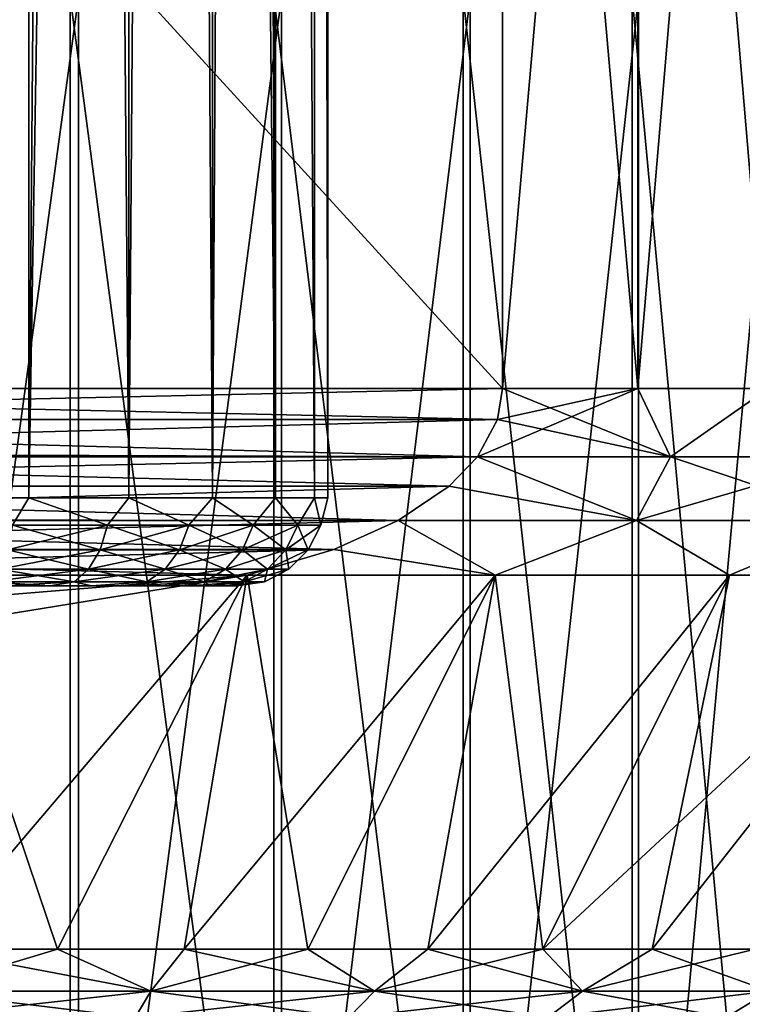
# Model space of a CAD drawing. Header units: metres. Extents: x -109 to 109, y -917 to 389.
# Tile 585 of 656: x 2.5 to 10.71, y -102.75 to -91.57. Entities that reach past the tile are written whole.
import ezdxf

# ---------------------------------------------------------------- set-up
doc = ezdxf.new("R2010")
doc.units = ezdxf.units.M
doc.layers.add('solid_24503124_XXX_01_SW0001', color=7, linetype='CONTINUOUS')
doc.layers.add('solid_24503124_XXX_01_SW0001_01', color=7, linetype='CONTINUOUS')

msp = doc.modelspace()

# ---------------------------------------------------------------- linework, layer by layer
at = {"layer": 'solid_24503124_XXX_01_SW0001'}
for points in [[(7.98436, -95.757362, -20.5), (-7.98436, -95.757362, -20.5), (-7.98436, -78.291649, -20.5)], [(7.98436, -78.291649, -20.5), (7.98436, -95.757362, -20.5), (-7.98436, -78.291649, -20.5)], [(7.926978, -96.110008, -20.5), (-7.926974, -96.110016, -20.5), (-7.98436, -95.757362, -20.5)], [(7.98436, -95.757362, -20.5), (7.926978, -96.110008, -20.5), (-7.98436, -95.757362, -20.5)], [(7.926978, -96.110008, -20.5), (7.699233, -96.532608, -20.5), (-7.926974, -96.110016, -20.5)], [(7.699233, -96.532608, -20.5), (-7.736269, -96.482063, -20.5), (-7.926974, -96.110016, -20.5)], [(7.376829, -96.867897, -20.5), (-7.37683, -96.867897, -20.5), (-7.736269, -96.482063, -20.5)], [(7.699233, -96.532608, -20.5), (7.376829, -96.867897, -20.5), (-7.736269, -96.482063, -20.5)], [(6.797419, -97.258209, -20.5), (-6.826423, -97.242241, -20.5), (-7.37683, -96.867897, -20.5)], [(7.376829, -96.867897, -20.5), (6.797419, -97.258209, -20.5), (-7.37683, -96.867897, -20.5)], [(6.069219, -97.584244, -20.5), (-6.069322, -97.584206, -20.5), (-6.826423, -97.242241, -20.5)], [(6.797419, -97.258209, -20.5), (6.069219, -97.584244, -20.5), (-6.826423, -97.242241, -20.5)], [(-6.069322, -97.584206, -20.5), (5.08529, -97.878677, -20.5), (-5.08529, -97.878677, -20.5)], [(6.069219, -97.584244, -20.5), (5.08529, -97.878677, -20.5), (-6.069322, -97.584206, -20.5)], [(-1.682313, -98.431091, 20.5), (5.08529, -97.878677, 20.5), (-5.08529, -97.878677, 20.5)], [(1.682312, -98.431091, 20.5), (5.08529, -97.878677, 20.5), (-1.682313, -98.431091, 20.5)]]:
    msp.add_3dface(points, dxfattribs=at)
at = {"layer": 'solid_24503124_XXX_01_SW0001_01'}
for points in [[(5.854129, -28.441486, -102.18502), (5.417074, -28.559093, -100.920212), (5.849559, -97, -102.164841)], [(5.417086, -28.559092, -106.079765), (5.854136, -28.441484, -104.814949), (5.849559, -97, -104.835159)], [(5.854136, -28.441484, -104.814949), (6, -97, -103.5), (5.849559, -97, -104.835159)], [(5.854129, -28.441486, -102.18502), (5.849559, -97, -102.164841), (6, -97, -103.5)], [(6, -28.400087, -103.499977), (5.854129, -28.441486, -102.18502), (6, -97, -103.5)], [(5.854136, -28.441484, -104.814949), (6, -28.400087, -103.499977), (6, -97, -103.5)], [(5.417074, -28.559093, -100.920212), (5.091607, -28.640491, -100.325798), (5.405798, -97, -100.896667)], [(5.091619, -28.640488, -106.674179), (5.417086, -28.559092, -106.079765), (5.405798, -97, -106.103333)], [(5.417086, -28.559092, -106.079765), (5.849559, -97, -104.835159), (5.405798, -97, -106.103333)], [(5.417074, -28.559093, -100.920212), (5.405798, -97, -100.896667), (5.849559, -97, -102.164841)], [(5.091619, -28.640488, -106.674179), (5.405798, -97, -106.103333), (4.690971, -97, -107.240959)], [(4.698671, -28.73172, -107.231285), (5.091619, -28.640488, -106.674179), (4.690971, -97, -107.240959)], [(5.091607, -28.640491, -100.325798), (4.698658, -28.731724, -99.7687), (5.405798, -97, -100.896667)], [(4.243544, -28.827995, -99.258263), (3.733384, -28.923857, -98.802994), (3.740923, -97, -98.808998)], [(3.733398, -28.923855, -108.196991), (4.243558, -28.827991, -107.741722), (3.740923, -97, -108.191002)], [(4.243558, -28.827991, -107.741722), (4.690971, -97, -107.240959), (3.740923, -97, -108.191002)], [(4.243544, -28.827995, -99.258263), (3.740923, -97, -98.808998), (4.690971, -97, -99.759041)], [(4.698658, -28.731724, -99.7687), (4.243544, -28.827995, -99.258263), (4.690971, -97, -99.759041)], [(4.243558, -28.827991, -107.741722), (4.698671, -28.73172, -107.231285), (4.690971, -97, -107.240959)], [(4.698658, -28.731724, -99.7687), (4.690971, -97, -99.759041), (5.405798, -97, -100.896667)], [(3.733398, -28.923855, -108.196991), (3.740923, -97, -108.191002), (2.603291, -97, -108.905823)], [(3.176576, -29.014275, -108.590126), (3.733398, -28.923855, -108.196991), (2.603291, -97, -108.905823)], [(3.733384, -28.923857, -98.802994), (3.176561, -29.014277, -98.409866), (3.740923, -97, -98.808998)], [(3.176561, -29.014277, -98.409866), (2.582089, -29.094433, -98.084023), (2.603291, -97, -98.094177)], [(2.582104, -29.094431, -108.91597), (3.176576, -29.014275, -108.590126), (2.603291, -97, -108.905823)], [(3.176561, -29.014277, -98.409866), (2.603291, -97, -98.094177), (3.740923, -97, -98.808998)], [(2.582089, -29.094433, -98.084023), (1.31566, -29.209684, -97.646027), (1.335119, -97, -97.650429)], [(1.315669, -29.209684, -109.353973), (2.582104, -29.094431, -108.91597), (1.335119, -97, -109.349571)], [(2.582104, -29.094431, -108.91597), (2.603291, -97, -108.905823), (1.335119, -97, -109.349571)], [(2.582089, -29.094433, -98.084023), (1.335119, -97, -97.650429), (2.603291, -97, -98.094177)], [(-7.98436, -95.757362, 20.5), (7.98436, -95.757362, 20.5), (7.98436, -78.291649, 20.5)], [(-7.98436, -78.291649, 20.5), (-7.98436, -95.757362, 20.5), (7.98436, -78.291649, 20.5)], [(7.98436, -78.291649, 20.5), (7.98436, -95.757362, 20.5), (9.51973, -95.757362, 19.833677)], [(9.51973, -78.291649, 19.833677), (7.98436, -78.291649, 20.5), (9.51973, -95.757362, 19.833677)], [(9.51973, -78.291649, -19.833677), (7.98436, -95.757362, -20.5), (7.98436, -78.291649, -20.5)], [(9.51973, -78.291649, -19.833677), (9.51973, -95.757362, -19.833677), (7.98436, -95.757362, -20.5)], [(9.51973, -78.291649, 19.833677), (9.51973, -95.757362, 19.833677), (11, -95.757362, 19.052559)], [(11, -78.291649, 19.052559), (9.51973, -78.291649, 19.833677), (11, -95.757362, 19.052559)], [(9.51973, -78.291649, -19.833677), (11, -78.291649, -19.052559), (9.51973, -95.757362, -19.833677)], [(11, -78.291649, -19.052559), (11, -95.757362, -19.052559), (9.51973, -95.757362, -19.833677)], [(0.685469, -91.313576, -255.577042), (0.685469, -108.828369, -255.577042), (3.075007, -108.828369, -255.789642)], [(3.074984, -91.313576, -255.789642), (0.685469, -91.313576, -255.577042), (3.075007, -108.828369, -255.789642)], [(3.168574, -91.313576, -281.346771), (3.168597, -108.828369, -281.346771), (0.78068, -108.828369, -281.576874)], [(3.168574, -91.313576, -281.346771), (0.78068, -108.828369, -281.576874), (0.78068, -91.313576, -281.576874)], [(3.074984, -91.313576, -255.789642), (3.075007, -108.828369, -255.789642), (5.384794, -108.828369, -256.437714)], [(5.384758, -91.313576, -256.437683), (3.074984, -91.313576, -255.789642), (5.384794, -108.828369, -256.437714)], [(3.168574, -91.313576, -281.346771), (5.47354, -91.313576, -280.681824), (3.168597, -108.828369, -281.346771)], [(5.47354, -91.313576, -280.681824), (5.473576, -108.828369, -280.681824), (3.168597, -108.828369, -281.346771)], [(5.384758, -91.313576, -256.437683), (5.384794, -108.828369, -256.437714), (7.536172, -108.828369, -257.499146)], [(7.536133, -91.313576, -257.499115), (5.384758, -91.313576, -256.437683), (7.536172, -108.828369, -257.499146)], [(5.47354, -91.313576, -280.681824), (7.617083, -91.313576, -279.604675), (5.473576, -108.828369, -280.681824)], [(7.617083, -91.313576, -279.604675), (7.617122, -108.828369, -279.604645), (5.473576, -108.828369, -280.681824)], [(7.536133, -91.313576, -257.499115), (7.536172, -108.828369, -257.499146), (9.455878, -108.828369, -258.937836)], [(9.455843, -91.313576, -258.937805), (7.536133, -91.313576, -257.499115), (9.455878, -108.828369, -258.937836)], [(7.617083, -91.313576, -279.604675), (9.526205, -91.313576, -278.151978), (7.617122, -108.828369, -279.604645)], [(9.526205, -91.313576, -278.151978), (9.52624, -108.828369, -278.151947), (7.617122, -108.828369, -279.604645)], [(9.455843, -91.313576, -258.937805), (9.455878, -108.828369, -258.937836), (11.07854, -108.828369, -260.704773)], [(11.078513, -91.313576, -260.704742), (9.455843, -91.313576, -258.937805), (11.07854, -108.828369, -260.704773)], [(9.526205, -91.313576, -278.151978), (11.135891, -91.313576, -276.373199), (9.52624, -108.828369, -278.151947)], [(11.135891, -91.313576, -276.373199), (11.135918, -108.828369, -276.373169), (9.52624, -108.828369, -278.151947)], [(-7.98436, -95.757362, 20.5), (-7.926978, -96.110008, 20.5), (7.98436, -95.757362, 20.5)], [(-7.926978, -96.110008, 20.5), (7.926974, -96.110016, 20.5), (7.98436, -95.757362, 20.5)], [(9.891278, -96.533813, -19.53651), (7.699233, -96.532608, -20.5), (9.51973, -95.757362, -19.833677)], [(9.51973, -95.757362, -19.833677), (7.699233, -96.532608, -20.5), (7.926978, -96.110008, -20.5)], [(7.926974, -96.110016, 20.5), (9.891285, -96.533813, 19.536509), (7.98436, -95.757362, 20.5)], [(9.51973, -95.757362, -19.833677), (7.926978, -96.110008, -20.5), (7.98436, -95.757362, -20.5)], [(9.891285, -96.533813, 19.536509), (9.51973, -95.757362, 19.833677), (7.98436, -95.757362, 20.5)], [(9.891285, -96.533813, 19.536509), (11, -95.757362, 19.052559), (9.51973, -95.757362, 19.833677)], [(9.891278, -96.533813, -19.53651), (9.51973, -95.757362, -19.833677), (11, -95.757362, -19.052559)], [(9.891278, -96.533813, -19.53651), (11, -95.757362, -19.052559), (11.97347, -96.533813, -18.334358)], [(9.891285, -96.533813, 19.536509), (11.973476, -96.533813, 18.334354), (11, -95.757362, 19.052559)], [(-7.926978, -96.110008, 20.5), (-7.699233, -96.532608, 20.5), (7.926974, -96.110016, 20.5)], [(-7.699233, -96.532608, 20.5), (7.699231, -96.532608, 20.5), (7.926974, -96.110016, 20.5)], [(7.926974, -96.110016, 20.5), (7.699231, -96.532608, 20.5), (9.891285, -96.533813, 19.536509)], [(-7.699233, -96.532608, 20.5), (-7.376829, -96.867897, 20.5), (7.699231, -96.532608, 20.5)], [(-7.376829, -96.867897, 20.5), (7.37683, -96.867897, 20.5), (7.699231, -96.532608, 20.5)], [(9.505316, -97.258041, -19.393528), (7.376829, -96.867897, -20.5), (7.699233, -96.532608, -20.5)], [(9.505305, -97.258041, 19.393532), (7.699231, -96.532608, 20.5), (7.37683, -96.867897, 20.5)], [(9.505305, -97.258041, 19.393532), (9.891285, -96.533813, 19.536509), (7.699231, -96.532608, 20.5)], [(9.891278, -96.533813, -19.53651), (9.505316, -97.258041, -19.393528), (7.699233, -96.532608, -20.5)], [(9.505305, -97.258041, 19.393532), (12.04263, -97.258041, 17.928608), (9.891285, -96.533813, 19.536509)], [(9.891278, -96.533813, -19.53651), (11.97347, -96.533813, -18.334358), (9.505316, -97.258041, -19.393528)], [(11.97347, -96.533813, -18.334358), (12.042639, -97.258041, -17.928602), (9.505316, -97.258041, -19.393528)], [(12.04263, -97.258041, 17.928608), (11.973476, -96.533813, 18.334354), (9.891285, -96.533813, 19.536509)], [(-7.376829, -96.867897, 20.5), (-6.797419, -97.258209, 20.5), (7.37683, -96.867897, 20.5)], [(-6.797419, -97.258209, 20.5), (6.79742, -97.258209, 20.5), (7.37683, -96.867897, 20.5)], [(9.505316, -97.258041, -19.393528), (6.797419, -97.258209, -20.5), (7.376829, -96.867897, -20.5)], [(6.79742, -97.258209, 20.5), (9.505305, -97.258041, 19.393532), (7.37683, -96.867897, 20.5)], [(2.420513, -97.309013, -108.936562), (1.335119, -97, -109.349571), (2.603291, -97, -108.905823)], [(2.420513, -97.309013, -98.063438), (2.603291, -97, -98.094177), (1.335119, -97, -97.650429)], [(3.497943, -97.309013, -108.314507), (2.420513, -97.309013, -108.936562), (2.603291, -97, -108.905823)], [(2.420513, -97.309013, -98.063438), (3.497943, -97.309013, -98.685493), (2.603291, -97, -98.094177)], [(3.497943, -97.309013, -108.314507), (2.603291, -97, -108.905823), (3.740923, -97, -108.191002)], [(3.497943, -97.309013, -98.685493), (3.740923, -97, -98.808998), (2.603291, -97, -98.094177)], [(4.422497, -97.309013, -107.482033), (3.497943, -97.309013, -108.314507), (3.740923, -97, -108.191002)], [(3.497943, -97.309013, -98.685493), (4.422497, -97.309013, -99.517967), (3.740923, -97, -98.808998)], [(4.422497, -97.309013, -107.482033), (3.740923, -97, -108.191002), (4.690971, -97, -107.240959)], [(4.422497, -97.309013, -99.517967), (4.690971, -97, -99.759041), (3.740923, -97, -98.808998)], [(5.153766, -97.309013, -106.475525), (4.422497, -97.309013, -107.482033), (4.690971, -97, -107.240959)], [(4.422497, -97.309013, -99.517967), (5.153766, -97.309013, -100.524475), (4.690971, -97, -99.759041)], [(5.153766, -97.309013, -106.475525), (4.690971, -97, -107.240959), (5.405798, -97, -106.103333)], [(5.153766, -97.309013, -100.524475), (5.405798, -97, -100.896667), (4.690971, -97, -99.759041)], [(5.659791, -97.309013, -105.338974), (5.153766, -97.309013, -106.475525), (5.405798, -97, -106.103333)], [(5.153766, -97.309013, -100.524475), (5.659791, -97.309013, -101.661026), (5.405798, -97, -100.896667)], [(5.659791, -97.309013, -105.338974), (5.405798, -97, -106.103333), (5.849559, -97, -104.835159)], [(5.659791, -97.309013, -101.661026), (5.849559, -97, -102.164841), (5.405798, -97, -100.896667)], [(5.918456, -97.309013, -104.122055), (5.659791, -97.309013, -105.338974), (5.849559, -97, -104.835159)], [(5.659791, -97.309013, -101.661026), (5.918456, -97.309013, -102.877945), (5.849559, -97, -102.164841)], [(5.918456, -97.309013, -104.122055), (5.849559, -97, -104.835159), (6, -97, -103.5)], [(5.918456, -97.309013, -102.877945), (6, -97, -103.5), (5.849559, -97, -102.164841)], [(5.918456, -97.309013, -102.877945), (5.918456, -97.309013, -104.122055), (6, -97, -103.5)], [(-6.797419, -97.258209, 20.5), (-6.069219, -97.584244, 20.5), (6.79742, -97.258209, 20.5)], [(-6.069219, -97.584244, 20.5), (6.069322, -97.584206, 20.5), (6.79742, -97.258209, 20.5)], [(2.362665, -97.588036, -108.806633), (2.420513, -97.309013, -108.936562), (3.497943, -97.309013, -108.314507)], [(3.414346, -97.588036, -108.199448), (2.362665, -97.588036, -108.806633), (3.497943, -97.309013, -108.314507)], [(2.362665, -97.588036, -98.193367), (3.414346, -97.588036, -98.800552), (2.420513, -97.309013, -98.063438)], [(3.414346, -97.588036, -98.800552), (3.497943, -97.309013, -98.685493), (2.420513, -97.309013, -98.063438)], [(3.414346, -97.588036, -108.199448), (3.497943, -97.309013, -108.314507), (4.422497, -97.309013, -107.482033)], [(4.316803, -97.588036, -107.386864), (3.414346, -97.588036, -108.199448), (4.422497, -97.309013, -107.482033)], [(3.414346, -97.588036, -98.800552), (4.316803, -97.588036, -99.613136), (3.497943, -97.309013, -98.685493)], [(4.316803, -97.588036, -99.613136), (4.422497, -97.309013, -99.517967), (3.497943, -97.309013, -98.685493)], [(4.316803, -97.588036, -107.386864), (4.422497, -97.309013, -107.482033), (5.153766, -97.309013, -106.475525)], [(5.030596, -97.588036, -106.404419), (4.316803, -97.588036, -107.386864), (5.153766, -97.309013, -106.475525)], [(4.316803, -97.588036, -99.613136), (5.030596, -97.588036, -100.595581), (4.422497, -97.309013, -99.517967)], [(5.030596, -97.588036, -100.595581), (5.153766, -97.309013, -100.524475), (4.422497, -97.309013, -99.517967)], [(5.030596, -97.588036, -106.404419), (5.153766, -97.309013, -106.475525), (5.659791, -97.309013, -105.338974)], [(5.524528, -97.588036, -105.295029), (5.030596, -97.588036, -106.404419), (5.659791, -97.309013, -105.338974)], [(5.030596, -97.588036, -100.595581), (5.524528, -97.588036, -101.704971), (5.153766, -97.309013, -100.524475)], [(5.524528, -97.588036, -101.704971), (5.659791, -97.309013, -101.661026), (5.153766, -97.309013, -100.524475)], [(5.524528, -97.588036, -105.295029), (5.659791, -97.309013, -105.338974), (5.918456, -97.309013, -104.122055)], [(5.777011, -97.588036, -104.107185), (5.524528, -97.588036, -105.295029), (5.918456, -97.309013, -104.122055)], [(5.524528, -97.588036, -101.704971), (5.777011, -97.588036, -102.892815), (5.659791, -97.309013, -101.661026)], [(5.777011, -97.588036, -102.892815), (5.918456, -97.309013, -102.877945), (5.659791, -97.309013, -101.661026)], [(5.777011, -97.588036, -104.107185), (5.918456, -97.309013, -104.122055), (5.918456, -97.309013, -102.877945)], [(5.777011, -97.588036, -102.892815), (5.777011, -97.588036, -104.107185), (5.918456, -97.309013, -102.877945)], [(6.797419, -97.258209, -20.5), (7.900517, -97.878677, -19.588058), (6.069219, -97.584244, -20.5)], [(6.069322, -97.584206, 20.5), (7.900517, -97.878677, 19.588058), (6.79742, -97.258209, 20.5)], [(9.505316, -97.258041, -19.393528), (7.900517, -97.878677, -19.588058), (6.797419, -97.258209, -20.5)], [(6.79742, -97.258209, 20.5), (7.900517, -97.878677, 19.588058), (9.505305, -97.258041, 19.393532)], [(9.505316, -97.258041, -19.393528), (10.560657, -97.878677, -18.291603), (7.900517, -97.878677, -19.588058)], [(9.505305, -97.258041, 19.393532), (7.900517, -97.878677, 19.588058), (10.560657, -97.878677, 18.291603)], [(9.505305, -97.258041, 19.393532), (10.560657, -97.878677, 18.291603), (12.04263, -97.258041, 17.928608)], [(9.505316, -97.258041, -19.393528), (12.042639, -97.258041, -17.928602), (10.560657, -97.878677, -18.291603)], [(12.042639, -97.258041, -17.928602), (13.013494, -97.878677, -16.63608), (10.560657, -97.878677, -18.291603)], [(12.04263, -97.258041, 17.928608), (10.560657, -97.878677, 18.291603), (13.013494, -97.878677, 16.63608)], [(-6.069219, -97.584244, 20.5), (-5.08529, -97.878677, 20.5), (6.069322, -97.584206, 20.5)], [(6.069322, -97.584206, 20.5), (-5.08529, -97.878677, 20.5), (5.08529, -97.878677, 20.5)], [(2.27255, -97.809387, -108.604233), (2.362665, -97.588036, -108.806633), (3.414346, -97.588036, -108.199448)], [(3.284119, -97.809387, -108.020203), (2.27255, -97.809387, -108.604233), (3.414346, -97.588036, -108.199448)], [(2.27255, -97.809387, -98.395767), (3.284119, -97.809387, -98.979797), (2.362665, -97.588036, -98.193367)], [(3.284119, -97.809387, -98.979797), (3.414346, -97.588036, -98.800552), (2.362665, -97.588036, -98.193367)], [(3.284119, -97.809387, -108.020203), (3.414346, -97.588036, -108.199448), (4.316803, -97.588036, -107.386864)], [(4.152156, -97.809387, -107.238617), (3.284119, -97.809387, -108.020203), (4.316803, -97.588036, -107.386864)], [(3.284119, -97.809387, -98.979797), (4.152156, -97.809387, -99.761383), (3.414346, -97.588036, -98.800552)], [(4.152156, -97.809387, -99.761383), (4.316803, -97.588036, -99.613136), (3.414346, -97.588036, -98.800552)], [(4.152156, -97.809387, -107.238617), (4.316803, -97.588036, -107.386864), (5.030596, -97.588036, -106.404419)], [(4.838724, -97.809387, -106.29364), (4.152156, -97.809387, -107.238617), (5.030596, -97.588036, -106.404419)], [(4.152156, -97.809387, -99.761383), (4.838724, -97.809387, -100.70636), (4.316803, -97.588036, -99.613136)], [(4.838724, -97.809387, -100.70636), (5.030596, -97.588036, -100.595581), (4.316803, -97.588036, -99.613136)], [(4.838724, -97.809387, -106.29364), (5.030596, -97.588036, -106.404419), (5.524528, -97.588036, -105.295029)], [(5.313816, -97.809387, -105.226563), (4.838724, -97.809387, -106.29364), (5.524528, -97.588036, -105.295029)], [(4.838724, -97.809387, -100.70636), (5.313816, -97.809387, -101.773438), (5.030596, -97.588036, -100.595581)], [(5.313816, -97.809387, -101.773438), (5.524528, -97.588036, -101.704971), (5.030596, -97.588036, -100.595581)], [(6.069322, -97.584206, 20.5), (5.08529, -97.878677, 20.5), (7.900517, -97.878677, 19.588058)], [(6.069219, -97.584244, -20.5), (7.900517, -97.878677, -19.588058), (5.08529, -97.878677, -20.5)], [(5.313816, -97.809387, -105.226563), (5.524528, -97.588036, -105.295029), (5.777011, -97.588036, -104.107185)], [(5.556669, -97.809387, -104.08403), (5.313816, -97.809387, -105.226563), (5.777011, -97.588036, -104.107185)], [(5.313816, -97.809387, -101.773438), (5.556669, -97.809387, -102.91597), (5.524528, -97.588036, -101.704971)], [(5.556669, -97.809387, -102.91597), (5.777011, -97.588036, -102.892815), (5.524528, -97.588036, -101.704971)], [(5.556669, -97.809387, -104.08403), (5.777011, -97.588036, -104.107185), (5.777011, -97.588036, -102.892815)], [(5.556669, -97.809387, -102.91597), (5.556669, -97.809387, -104.08403), (5.777011, -97.588036, -102.892815)], [(-5.08529, -97.878677, -20.5), (5.08529, -97.878677, -20.5), (1.682313, -98.431091, -20.5)], [(5.08529, -97.878677, -20.5), (2.930962, -102.121323, -16.622253), (1.471082, -102.121323, -16.814451)], [(1.682313, -98.431091, -20.5), (5.08529, -97.878677, -20.5), (1.471082, -102.121323, -16.814451)], [(1.682312, -98.431091, 20.5), (2.93095, -102.121323, 16.622255), (5.08529, -97.878677, 20.5)], [(2.159007, -97.951347, -108.349213), (2.27255, -97.809387, -108.604233), (3.284119, -97.809387, -108.020203)], [(3.120035, -97.951347, -107.794357), (2.159007, -97.951347, -108.349213), (3.284119, -97.809387, -108.020203)], [(2.159007, -97.951347, -98.650787), (3.120035, -97.951347, -99.205643), (2.27255, -97.809387, -98.395767)], [(3.120035, -97.951347, -99.205643), (3.284119, -97.809387, -98.979797), (2.27255, -97.809387, -98.395767)], [(2.93095, -102.121323, 16.622255), (4.368523, -102.121323, 16.303553), (5.08529, -97.878677, 20.5)], [(5.08529, -97.878677, -20.5), (4.368535, -102.121323, -16.303549), (2.930962, -102.121323, -16.622253)], [(3.120035, -97.951347, -107.794357), (3.284119, -97.809387, -108.020203), (4.152156, -97.809387, -107.238617)], [(3.944702, -97.951347, -107.051826), (3.120035, -97.951347, -107.794357), (4.152156, -97.809387, -107.238617)], [(3.120035, -97.951347, -99.205643), (3.944702, -97.951347, -99.948174), (3.284119, -97.809387, -98.979797)], [(3.944702, -97.951347, -99.948174), (4.152156, -97.809387, -99.761383), (3.284119, -97.809387, -98.979797)], [(3.944702, -97.951347, -107.051826), (4.152156, -97.809387, -107.238617), (4.838724, -97.809387, -106.29364)], [(4.596967, -97.951347, -106.15406), (3.944702, -97.951347, -107.051826), (4.838724, -97.809387, -106.29364)], [(3.944702, -97.951347, -99.948174), (4.596967, -97.951347, -100.84594), (4.152156, -97.809387, -99.761383)], [(4.596967, -97.951347, -100.84594), (4.838724, -97.809387, -100.70636), (4.152156, -97.809387, -99.761383)], [(4.368523, -102.121323, 16.303553), (5.77285, -102.121323, 15.86077), (5.08529, -97.878677, 20.5)], [(7.900517, -97.878677, -19.588058), (5.772861, -102.121323, -15.860766), (4.368535, -102.121323, -16.303549)], [(5.08529, -97.878677, -20.5), (7.900517, -97.878677, -19.588058), (4.368535, -102.121323, -16.303549)], [(4.596967, -97.951347, -106.15406), (4.838724, -97.809387, -106.29364), (5.313816, -97.809387, -105.226563)], [(5.048323, -97.951347, -105.140297), (4.596967, -97.951347, -106.15406), (5.313816, -97.809387, -105.226563)], [(4.596967, -97.951347, -100.84594), (5.048323, -97.951347, -101.859703), (4.838724, -97.809387, -100.70636)], [(5.048323, -97.951347, -101.859703), (5.313816, -97.809387, -101.773438), (4.838724, -97.809387, -100.70636)], [(5.048323, -97.951347, -105.140297), (5.313816, -97.809387, -105.226563), (5.556669, -97.809387, -104.08403)], [(5.279042, -97.951347, -104.054848), (5.048323, -97.951347, -105.140297), (5.556669, -97.809387, -104.08403)], [(5.048323, -97.951347, -101.859703), (5.279042, -97.951347, -102.945152), (5.313816, -97.809387, -101.773438)], [(5.77285, -102.121323, 15.86077), (7.900517, -97.878677, 19.588058), (5.08529, -97.878677, 20.5)], [(5.279042, -97.951347, -104.054848), (5.556669, -97.809387, -104.08403), (5.556669, -97.809387, -102.91597)], [(5.279042, -97.951347, -102.945152), (5.556669, -97.809387, -102.91597), (5.313816, -97.809387, -101.773438)], [(5.279042, -97.951347, -102.945152), (5.279042, -97.951347, -104.054848), (5.556669, -97.809387, -102.91597)], [(5.77285, -102.121323, 15.86077), (7.133241, -102.121323, 15.297277), (7.900517, -97.878677, 19.588058)], [(7.900517, -97.878677, -19.588058), (7.133252, -102.121323, -15.297273), (5.772861, -102.121323, -15.860766)], [(7.133241, -102.121323, 15.297277), (8.439344, -102.121323, 14.617363), (7.900517, -97.878677, 19.588058)], [(10.560657, -97.878677, -18.291603), (8.439355, -102.121323, -14.617356), (7.133252, -102.121323, -15.297273)], [(7.900517, -97.878677, -19.588058), (10.560657, -97.878677, -18.291603), (7.133252, -102.121323, -15.297273)], [(8.439344, -102.121323, 14.617363), (10.560657, -97.878677, 18.291603), (7.900517, -97.878677, 19.588058)], [(8.439344, -102.121323, 14.617363), (9.681219, -102.121323, 13.8262), (10.560657, -97.878677, 18.291603)], [(13.013494, -97.878677, -16.63608), (9.681229, -102.121323, -13.826194), (8.439355, -102.121323, -14.617356)], [(10.560657, -97.878677, -18.291603), (13.013494, -97.878677, -16.63608), (8.439355, -102.121323, -14.617356)], [(9.681219, -102.121323, 13.8262), (13.013494, -97.878677, 16.63608), (10.560657, -97.878677, 18.291603)], [(9.681219, -102.121323, 13.8262), (10.849413, -102.121323, 12.929813), (13.013494, -97.878677, 16.63608)], [(13.013494, -97.878677, -16.63608), (10.849422, -102.121323, -12.929805), (9.681229, -102.121323, -13.826194)], [(2.159007, -97.951347, -98.650787), (2.325623, -98, -99.073776), (2.842472, -98, -99.386566)], [(2.159007, -97.951347, -98.650787), (2.842472, -98, -99.386566), (3.120035, -97.951347, -99.205643)], [(3.120035, -97.951347, -107.794357), (2.325614, -98, -107.926231), (2.159007, -97.951347, -108.349213)], [(3.120035, -97.951347, -107.794357), (2.84246, -98, -107.613441), (2.325614, -98, -107.926231)], [(2.325614, -98, -107.926231), (2.84246, -98, -107.613441), (2.325623, -98, -99.073776)], [(2.84246, -98, -107.613441), (2.842472, -98, -99.386566), (2.325623, -98, -99.073776)], [(3.120035, -97.951347, -107.794357), (3.317827, -98, -107.240585), (2.84246, -98, -107.613441)], [(2.84246, -98, -107.613441), (3.317827, -98, -107.240585), (2.842472, -98, -99.386566)], [(3.120035, -97.951347, -99.205643), (2.842472, -98, -99.386566), (3.31784, -98, -99.759422)], [(3.317827, -98, -107.240585), (3.31784, -98, -99.759422), (2.842472, -98, -99.386566)], [(3.120035, -97.951347, -99.205643), (3.31784, -98, -99.759422), (3.944702, -97.951347, -99.948174)], [(3.944702, -97.951347, -107.051826), (3.317827, -98, -107.240585), (3.120035, -97.951347, -107.794357)], [(3.944702, -97.951347, -107.051826), (3.744529, -98, -106.813377), (3.317827, -98, -107.240585)], [(3.317827, -98, -107.240585), (3.744529, -98, -106.813377), (3.31784, -98, -99.759422)], [(3.944702, -97.951347, -99.948174), (3.31784, -98, -99.759422), (3.744545, -98, -100.186638)], [(3.744529, -98, -106.813377), (3.744545, -98, -100.186638), (3.31784, -98, -99.759422)], [(4.596967, -97.951347, -106.15406), (4.116626, -98, -106.337845), (3.744529, -98, -106.813377)], [(4.596967, -97.951347, -106.15406), (3.744529, -98, -106.813377), (3.944702, -97.951347, -107.051826)], [(3.744529, -98, -106.813377), (4.116626, -98, -106.337845), (3.744545, -98, -100.186638)], [(3.944702, -97.951347, -99.948174), (3.744545, -98, -100.186638), (4.116642, -98, -100.662178)], [(4.116626, -98, -106.337845), (4.116642, -98, -100.662178), (3.744545, -98, -100.186638)], [(3.944702, -97.951347, -99.948174), (4.116642, -98, -100.662178), (4.596967, -97.951347, -100.84594)], [(4.596967, -97.951347, -106.15406), (4.428527, -98, -105.821236), (4.116626, -98, -106.337845)], [(4.116626, -98, -106.337845), (4.428527, -98, -105.821236), (4.116642, -98, -100.662178)], [(4.596967, -97.951347, -100.84594), (4.116642, -98, -100.662178), (4.428542, -98, -101.178795)], [(4.428527, -98, -105.821236), (4.428542, -98, -101.178795), (4.116642, -98, -100.662178)], [(5.048323, -97.951347, -105.140297), (4.675893, -98, -105.270866), (4.428527, -98, -105.821236)], [(5.048323, -97.951347, -105.140297), (4.428527, -98, -105.821236), (4.596967, -97.951347, -106.15406)], [(4.428527, -98, -105.821236), (4.675893, -98, -105.270866), (4.428542, -98, -101.178795)], [(4.596967, -97.951347, -100.84594), (4.428542, -98, -101.178795), (4.675907, -98, -101.729164)], [(4.675893, -98, -105.270866), (4.675907, -98, -101.729164), (4.428542, -98, -101.178795)], [(4.596967, -97.951347, -100.84594), (4.675907, -98, -101.729164), (5.048323, -97.951347, -101.859703)], [(5.048323, -97.951347, -105.140297), (4.855092, -98, -104.695023), (4.675893, -98, -105.270866)], [(4.675893, -98, -105.270866), (4.855092, -98, -104.695023), (4.675907, -98, -101.729164)], [(5.048323, -97.951347, -101.859703), (4.675907, -98, -101.729164), (4.855103, -98, -102.305023)], [(4.855092, -98, -104.695023), (4.855103, -98, -102.305023), (4.675907, -98, -101.729164)], [(5.279042, -97.951347, -104.054848), (4.963641, -98, -104.101845), (4.855092, -98, -104.695023)], [(5.279042, -97.951347, -104.054848), (4.855092, -98, -104.695023), (5.048323, -97.951347, -105.140297)], [(4.855092, -98, -104.695023), (4.963641, -98, -104.101845), (4.855103, -98, -102.305023)], [(5.048323, -97.951347, -101.859703), (4.855103, -98, -102.305023), (4.963647, -98, -102.898209)], [(4.963641, -98, -104.101845), (4.963647, -98, -102.898209), (4.855103, -98, -102.305023)], [(5.279042, -97.951347, -102.945152), (4.963647, -98, -102.898209), (4.963641, -98, -104.101845)], [(5.279042, -97.951347, -102.945152), (4.963641, -98, -104.101845), (5.279042, -97.951347, -104.054848)], [(5.048323, -97.951347, -101.859703), (4.963647, -98, -102.898209), (5.279042, -97.951347, -102.945152)], [(1.682312, -98.431091, 20.5), (1.47107, -102.121323, 16.814451), (2.93095, -102.121323, 16.622255)], [(1.342522, -102.598076, -16.201832), (1.471082, -102.121323, -16.814451), (2.930962, -102.121323, -16.622253)], [(1.342522, -102.598076, -16.201832), (2.930962, -102.121323, -16.622253), (3.990946, -102.598076, -15.759889)], [(3.990946, -102.598076, 15.759889), (1.47107, -102.121323, 16.814451), (1.342522, -102.598076, 16.201832)], [(3.990946, -102.598076, 15.759889), (2.93095, -102.121323, 16.622255), (1.47107, -102.121323, 16.814451)], [(3.990946, -102.598076, 15.759889), (4.368523, -102.121323, 16.303553), (2.93095, -102.121323, 16.622255)], [(3.990946, -102.598076, -15.759889), (2.930962, -102.121323, -16.622253), (4.368535, -102.121323, -16.303549)], [(3.990946, -102.598076, -15.759889), (4.368535, -102.121323, -16.303549), (5.772861, -102.121323, -15.860766)], [(3.990946, -102.598076, -15.759889), (5.772861, -102.121323, -15.860766), (6.530507, -102.598076, -14.888056)], [(6.530507, -102.598076, 14.888056), (4.368523, -102.121323, 16.303553), (3.990946, -102.598076, 15.759889)], [(6.530507, -102.598076, 14.888056), (5.77285, -102.121323, 15.86077), (4.368523, -102.121323, 16.303553)], [(6.530507, -102.598076, 14.888056), (7.133241, -102.121323, 15.297277), (5.77285, -102.121323, 15.86077)], [(6.530507, -102.598076, -14.888056), (5.772861, -102.121323, -15.860766), (7.133252, -102.121323, -15.297273)], [(6.530507, -102.598076, -14.888056), (7.133252, -102.121323, -15.297273), (8.439355, -102.121323, -14.617356)], [(6.530507, -102.598076, -14.888056), (8.439355, -102.121323, -14.617356), (8.891932, -102.598076, -13.610116)], [(8.891932, -102.598076, 13.610116), (7.133241, -102.121323, 15.297277), (6.530507, -102.598076, 14.888056)], [(8.891932, -102.598076, 13.610116), (8.439344, -102.121323, 14.617363), (7.133241, -102.121323, 15.297277)], [(8.891932, -102.598076, 13.610116), (9.681219, -102.121323, 13.8262), (8.439344, -102.121323, 14.617363)], [(8.891932, -102.598076, -13.610116), (8.439355, -102.121323, -14.617356), (9.681229, -102.121323, -13.826194)], [(8.891932, -102.598076, -13.610116), (9.681229, -102.121323, -13.826194), (10.849422, -102.121323, -12.929805)], [(8.891932, -102.598076, -13.610116), (10.849422, -102.121323, -12.929805), (11.01081, -102.598076, -11.960928)], [(11.01081, -102.598076, 11.960928), (9.681219, -102.121323, 13.8262), (8.891932, -102.598076, 13.610116)], [(11.01081, -102.598076, 11.960928), (10.849413, -102.121323, 12.929813), (9.681219, -102.121323, 13.8262)], [(3.990946, -102.598076, -15.759889), (3.81314, -102.89798, -15.057751), (1.28271, -102.89798, -15.480004)], [(1.342522, -102.598076, -16.201832), (3.990946, -102.598076, -15.759889), (1.28271, -102.89798, -15.480004)], [(1.342522, -102.598076, 16.201832), (1.28271, -102.89798, 15.480004), (3.81314, -102.89798, 15.057751)], [(3.990946, -102.598076, 15.759889), (1.342522, -102.598076, 16.201832), (3.81314, -102.89798, 15.057751)], [(6.530507, -102.598076, -14.888056), (6.239558, -102.89798, -14.22476), (3.81314, -102.89798, -15.057751)], [(3.990946, -102.598076, -15.759889), (6.530507, -102.598076, -14.888056), (3.81314, -102.89798, -15.057751)], [(3.990946, -102.598076, 15.759889), (3.81314, -102.89798, 15.057751), (6.239558, -102.89798, 14.22476)], [(6.530507, -102.598076, 14.888056), (3.990946, -102.598076, 15.759889), (6.239558, -102.89798, 14.22476)], [(8.891932, -102.598076, -13.610116), (8.495777, -102.89798, -13.003756), (6.239558, -102.89798, -14.22476)], [(6.530507, -102.598076, -14.888056), (8.891932, -102.598076, -13.610116), (6.239558, -102.89798, -14.22476)], [(6.530507, -102.598076, 14.888056), (6.239558, -102.89798, 14.22476), (8.495777, -102.89798, 13.003756)], [(8.891932, -102.598076, 13.610116), (6.530507, -102.598076, 14.888056), (8.495777, -102.89798, 13.003756)], [(11.01081, -102.598076, -11.960928), (10.520254, -102.89798, -11.428042), (8.495777, -102.89798, -13.003756)], [(8.891932, -102.598076, -13.610116), (11.01081, -102.598076, -11.960928), (8.495777, -102.89798, -13.003756)], [(8.891932, -102.598076, 13.610116), (8.495777, -102.89798, 13.003756), (10.520254, -102.89798, 11.428042)], [(11.01081, -102.598076, 11.960928), (8.891932, -102.598076, 13.610116), (10.520254, -102.89798, 11.428042)], [(12.829341, -102.598076, -9.985476), (12.257765, -102.89798, -9.540602), (10.520254, -102.89798, -11.428042)], [(11.01081, -102.598076, -11.960928), (12.829341, -102.598076, -9.985476), (10.520254, -102.89798, -11.428042)], [(11.01081, -102.598076, 11.960928), (10.520254, -102.89798, 11.428042), (12.257765, -102.89798, 9.540602)]]:
    msp.add_3dface(points, dxfattribs=at)

doc.saveas('drawing.dxf')
